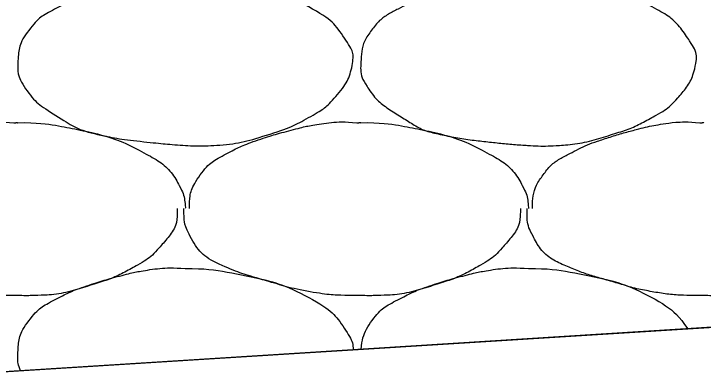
# Model space of a CAD drawing. Extents: x 1373719 to 1374161, y 379835 to 380167.
# Drawn here: x 1373961.763 to 1373962.689, y 379922.423 to 379922.911 of the extents above; entities that cross this region are included whole.
import ezdxf

# ---------------------------------------------------------------- set-up
doc = ezdxf.new("R2010")
doc.units = 0
doc.layers.add('Aggregate Base Course', color=7, linetype='Continuous')
doc.layers.add('SIGNATURE', color=7, linetype='Continuous')

msp = doc.modelspace()

# ---------------------------------------------------------------- linework, layer by layer
for p, q in [((1373962.02487, 379922.44658), (1373986.32506, 379923.98009)), ((1373935.48266, 379920.77159), (1373962.02487, 379922.44658))]:
    msp.add_line(p, q)
at = {"layer": 'Aggregate Base Course'}
for points, degree in [([(1373961.99305, 379922.9587), (1373962.01941, 379922.95906), (1373962.04586, 379922.95509), (1373962.10447, 379922.94312), (1373962.13416, 379922.93332), (1373962.18398, 379922.90662), (1373962.19761, 379922.89216), (1373962.21654, 379922.86376), (1373962.2196, 379922.85393), (1373962.215, 379922.8284), (1373962.2062, 379922.81161), (1373962.18441, 379922.78729), (1373962.17609, 379922.78093), (1373962.14771, 379922.76479), (1373962.12983, 379922.75615), (1373962.08449, 379922.74183), (1373962.05897, 379922.73535), (1373962.01946, 379922.73288), (1373962.00621, 379922.73283), (1373961.97322, 379922.73503), (1373961.95344, 379922.73693), (1373961.91185, 379922.74149), (1373961.89034, 379922.74493), (1373961.85119, 379922.75399), (1373961.83602, 379922.76342), (1373961.80237, 379922.78451), (1373961.78784, 379922.79542), (1373961.76877, 379922.82462), (1373961.76746, 379922.83523), (1373961.76889, 379922.8599), (1373961.77196, 379922.87461), (1373961.79306, 379922.90257), (1373961.80461, 379922.91009), (1373961.83029, 379922.92348), (1373961.84192, 379922.92928), (1373961.87233, 379922.93954), (1373961.89018, 379922.94495), (1373961.91977, 379922.95265), (1373961.93109, 379922.9551), (1373961.95932, 379922.95951), (1373961.97634, 379922.96015), (1373961.99305, 379922.9587)], 3), ([(1373962.45385, 379922.9587), (1373962.48021, 379922.95906), (1373962.50666, 379922.95509), (1373962.53305, 379922.9497), (1373962.56527, 379922.94312), (1373962.59496, 379922.93332), (1373962.62485, 379922.9173), (1373962.64478, 379922.90662), (1373962.65841, 379922.89216), (1373962.67165, 379922.8723), (1373962.67734, 379922.86376), (1373962.6804, 379922.85393), (1373962.67885, 379922.8453), (1373962.6758, 379922.8284), (1373962.667, 379922.81161), (1373962.65365, 379922.7967), (1373962.64521, 379922.78729), (1373962.63689, 379922.78093), (1373962.62665, 379922.7751), (1373962.60851, 379922.76479), (1373962.59063, 379922.75615), (1373962.57085, 379922.7499), (1373962.54529, 379922.74183), (1373962.51977, 379922.73535), (1373962.49345, 379922.7337), (1373962.48026, 379922.73288), (1373962.46701, 379922.73283), (1373962.45385, 379922.7337), (1373962.43402, 379922.73503), (1373962.41424, 379922.73693), (1373962.39445, 379922.7391), (1373962.37265, 379922.74149), (1373962.35114, 379922.74493), (1373962.32965, 379922.7499), (1373962.31199, 379922.75399), (1373962.29682, 379922.76342), (1373962.28105, 379922.7733), (1373962.26317, 379922.78451), (1373962.24864, 379922.79542), (1373962.23605, 379922.8147), (1373962.22957, 379922.82462), (1373962.22826, 379922.83523), (1373962.22885, 379922.8453), (1373962.22969, 379922.8599), (1373962.23276, 379922.87461), (1373962.24325, 379922.8885), (1373962.25386, 379922.90257), (1373962.26541, 379922.91009), (1373962.27925, 379922.9173), (1373962.29109, 379922.92348), (1373962.30272, 379922.92928), (1373962.31525, 379922.9335), (1373962.33313, 379922.93954), (1373962.35098, 379922.94495), (1373962.36925, 379922.9497), (1373962.38057, 379922.95265), (1373962.39189, 379922.9551), (1373962.40345, 379922.9569), (1373962.42012, 379922.95951), (1373962.43714, 379922.96015), (1373962.45385, 379922.9587)], 3), ([(1373961.53765, 379922.6491), (1373961.53767, 379922.6497), (1373961.53763, 379922.6503), (1373961.53765, 379922.6509), (1373961.53798, 379922.66608), (1373961.54226, 379922.68065), (1373961.55205, 379922.6941), (1373961.56195, 379922.70772), (1373961.57421, 379922.71569), (1373961.58805, 379922.7229), (1373961.59989, 379922.72908), (1373961.61152, 379922.73488), (1373961.62405, 379922.7391), (1373961.64193, 379922.74514), (1373961.65978, 379922.75055), (1373961.67805, 379922.7553), (1373961.68937, 379922.75825), (1373961.70069, 379922.7607), (1373961.71225, 379922.7625), (1373961.72892, 379922.76511), (1373961.74594, 379922.76575), (1373961.76265, 379922.7643)], 3), ([(1373961.76265, 379922.7643), (1373961.76444, 379922.7642), (1373961.76625, 379922.76441), (1373961.76805, 379922.7643)], 2), ([(1373961.76805, 379922.7643), (1373961.79441, 379922.76466), (1373961.82086, 379922.76069), (1373961.84725, 379922.7553), (1373961.87947, 379922.74872), (1373961.90916, 379922.73892), (1373961.93905, 379922.7229), (1373961.95898, 379922.71222), (1373961.97489, 379922.69831), (1373961.98585, 379922.6779), (1373961.99056, 379922.66912), (1373961.99232, 379922.6602), (1373961.99305, 379922.6509), (1373961.99309, 379922.65031), (1373961.99316, 379922.64969), (1373961.99305, 379922.6491)], 3), ([(1373961.99845, 379922.6491), (1373961.99847, 379922.6497), (1373961.99843, 379922.6503), (1373961.99878, 379922.66608), (1373962.00306, 379922.68065), (1373962.02275, 379922.70772), (1373962.03501, 379922.71569), (1373962.06069, 379922.72908), (1373962.07232, 379922.73488), (1373962.10273, 379922.74514), (1373962.12058, 379922.75055), (1373962.15017, 379922.75825), (1373962.16149, 379922.7607), (1373962.18972, 379922.76511), (1373962.20674, 379922.76575), (1373962.22345, 379922.7643)], 3), ([(1373962.22345, 379922.7643), (1373962.22524, 379922.7642), (1373962.22705, 379922.76441), (1373962.22885, 379922.7643)], 2), ([(1373962.22885, 379922.7643), (1373962.25521, 379922.76466), (1373962.28166, 379922.76069), (1373962.30805, 379922.7553), (1373962.34027, 379922.74872), (1373962.36996, 379922.73892), (1373962.39985, 379922.7229), (1373962.41978, 379922.71222), (1373962.43569, 379922.69831), (1373962.44665, 379922.6779), (1373962.45136, 379922.66912), (1373962.45312, 379922.6602), (1373962.45385, 379922.6509), (1373962.45389, 379922.65031), (1373962.45396, 379922.64969), (1373962.45385, 379922.6491)], 3), ([(1373962.45925, 379922.6491), (1373962.45927, 379922.6497), (1373962.45923, 379922.6503), (1373962.45925, 379922.6509), (1373962.45958, 379922.66608), (1373962.46386, 379922.68065), (1373962.47365, 379922.6941), (1373962.48355, 379922.70772), (1373962.49581, 379922.71569), (1373962.50965, 379922.7229), (1373962.52149, 379922.72908), (1373962.53312, 379922.73488), (1373962.54565, 379922.7391), (1373962.56353, 379922.74514), (1373962.58138, 379922.75055), (1373962.59965, 379922.7553), (1373962.61097, 379922.75825), (1373962.62229, 379922.7607), (1373962.63385, 379922.7625), (1373962.65052, 379922.76511), (1373962.66754, 379922.76575), (1373962.68425, 379922.7643)], 3), ([(1373962.68425, 379922.7643), (1373962.68604, 379922.7642), (1373962.68785, 379922.76441), (1373962.68965, 379922.7643)], 2), ([(1373961.76265, 379922.5321), (1373961.76025, 379922.5321), (1373961.75785, 379922.5321), (1373961.75545, 379922.5321), (1373961.73556, 379922.5321), (1373961.71576, 379922.53396), (1373961.69605, 379922.5375), (1373961.67502, 379922.54128), (1373961.65496, 379922.5477), (1373961.6345, 379922.55358), (1373961.61684, 379922.55866), (1373961.59976, 379922.56435), (1373961.58265, 379922.5717), (1373961.56359, 379922.57989), (1373961.54773, 379922.59369), (1373961.53765, 379922.6131), (1373961.53246, 379922.62308), (1373961.53045, 379922.63323), (1373961.53045, 379922.6437), (1373961.53045, 379922.6455), (1373961.53045, 379922.6473), (1373961.53045, 379922.6491)], 3), ([(1373961.98225, 379922.6491), (1373961.98229, 379922.6473), (1373961.98231, 379922.6455), (1373961.98225, 379922.6437), (1373961.98158, 379922.62546), (1373961.97, 379922.60965), (1373961.95705, 379922.5951), (1373961.94886, 379922.58592), (1373961.94029, 379922.57933), (1373961.93005, 379922.5735), (1373961.91191, 379922.56319), (1373961.89403, 379922.55455), (1373961.87425, 379922.5483), (1373961.84869, 379922.54023), (1373961.82319, 379922.53313), (1373961.79685, 379922.5321), (1373961.78545, 379922.53166), (1373961.77403, 379922.53159), (1373961.76265, 379922.5321)], 3), ([(1373962.22345, 379922.5321), (1373962.22105, 379922.5321), (1373962.21865, 379922.5321), (1373962.19636, 379922.5321), (1373962.17656, 379922.53396), (1373962.13582, 379922.54128), (1373962.11576, 379922.5477), (1373962.07764, 379922.55866), (1373962.06056, 379922.56435), (1373962.02439, 379922.57989), (1373962.00853, 379922.59369), (1373961.99326, 379922.62308), (1373961.99125, 379922.63323), (1373961.99125, 379922.6455), (1373961.99125, 379922.6473), (1373961.99125, 379922.6491)], 3), ([(1373962.44305, 379922.6491), (1373962.44309, 379922.6473), (1373962.44311, 379922.6455), (1373962.44305, 379922.6437), (1373962.44238, 379922.62546), (1373962.4308, 379922.60965), (1373962.41785, 379922.5951), (1373962.40966, 379922.58592), (1373962.40109, 379922.57933), (1373962.39085, 379922.5735), (1373962.37271, 379922.56319), (1373962.35483, 379922.55455), (1373962.33505, 379922.5483), (1373962.30949, 379922.54023), (1373962.28399, 379922.53313), (1373962.25765, 379922.5321), (1373962.24625, 379922.53166), (1373962.23483, 379922.53159), (1373962.22345, 379922.5321)], 3), ([(1373962.68425, 379922.5321), (1373962.68185, 379922.5321), (1373962.67945, 379922.5321), (1373962.67705, 379922.5321), (1373962.65716, 379922.5321), (1373962.63736, 379922.53396), (1373962.61765, 379922.5375), (1373962.59662, 379922.54128), (1373962.57656, 379922.5477), (1373962.5561, 379922.55358), (1373962.53844, 379922.55866), (1373962.52136, 379922.56435), (1373962.50425, 379922.5717), (1373962.48519, 379922.57989), (1373962.46933, 379922.59369), (1373962.45925, 379922.6131), (1373962.45406, 379922.62308), (1373962.45205, 379922.63323), (1373962.45205, 379922.6437), (1373962.45205, 379922.6455), (1373962.45205, 379922.6473), (1373962.45205, 379922.6491)], 3), ([(1373962.90385, 379922.6491), (1373962.90389, 379922.6473), (1373962.90391, 379922.6455), (1373962.90385, 379922.6437), (1373962.90318, 379922.62546), (1373962.8916, 379922.60965), (1373962.87865, 379922.5951), (1373962.87046, 379922.58592), (1373962.86189, 379922.57933), (1373962.85165, 379922.5735), (1373962.83351, 379922.56319), (1373962.81563, 379922.55455), (1373962.79585, 379922.5483), (1373962.77029, 379922.54023), (1373962.74479, 379922.53313), (1373962.71845, 379922.5321), (1373962.70705, 379922.53166), (1373962.69563, 379922.53159), (1373962.68425, 379922.5321)], 3), ([(1373961.77174, 379922.43061), (1373961.76829, 379922.43857), (1373961.76759, 379922.4468), (1373961.76889, 379922.4693), (1373961.77196, 379922.48401), (1373961.79306, 379922.51197), (1373961.80461, 379922.51949), (1373961.83029, 379922.53288), (1373961.84192, 379922.53868), (1373961.87233, 379922.54894), (1373961.89018, 379922.55435), (1373961.91977, 379922.56205), (1373961.93109, 379922.5645), (1373961.95932, 379922.56891), (1373961.97634, 379922.56955), (1373961.99305, 379922.5681)], 3), ([(1373962.22921, 379922.45948), (1373962.23044, 379922.4725), (1373962.2339, 379922.48553), (1373962.25386, 379922.51197), (1373962.26541, 379922.51949), (1373962.29109, 379922.53288), (1373962.30272, 379922.53868), (1373962.33313, 379922.54894), (1373962.35098, 379922.55435), (1373962.38057, 379922.56205), (1373962.39189, 379922.5645), (1373962.42012, 379922.56891), (1373962.43714, 379922.56955), (1373962.45385, 379922.5681)], 3), ([(1373961.99305, 379922.5681), (1373962.01941, 379922.56846), (1373962.04586, 379922.56449), (1373962.10447, 379922.55252), (1373962.13416, 379922.54272), (1373962.18398, 379922.51602), (1373962.19761, 379922.50156), (1373962.21566, 379922.47449), (1373962.21859, 379922.46635), (1373962.21844, 379922.4588)], 3), ([(1373962.45385, 379922.5681), (1373962.48021, 379922.56846), (1373962.50666, 379922.56449), (1373962.56527, 379922.55252), (1373962.59496, 379922.54272), (1373962.64291, 379922.51703), (1373962.6558, 379922.50424), (1373962.6679, 379922.48716)], 3)]:
    msp.add_open_spline(points, degree=degree, dxfattribs=at)
at = {"layer": 'SIGNATURE'}
msp.add_lwpolyline([(1373957.93533, 379922.1885), (1373959.46798, 379923.81797), (1373965.12462, 379924.17494), (1373967.17477, 379922.77158)], close=True, dxfattribs=at)

doc.saveas('drawing.dxf')
